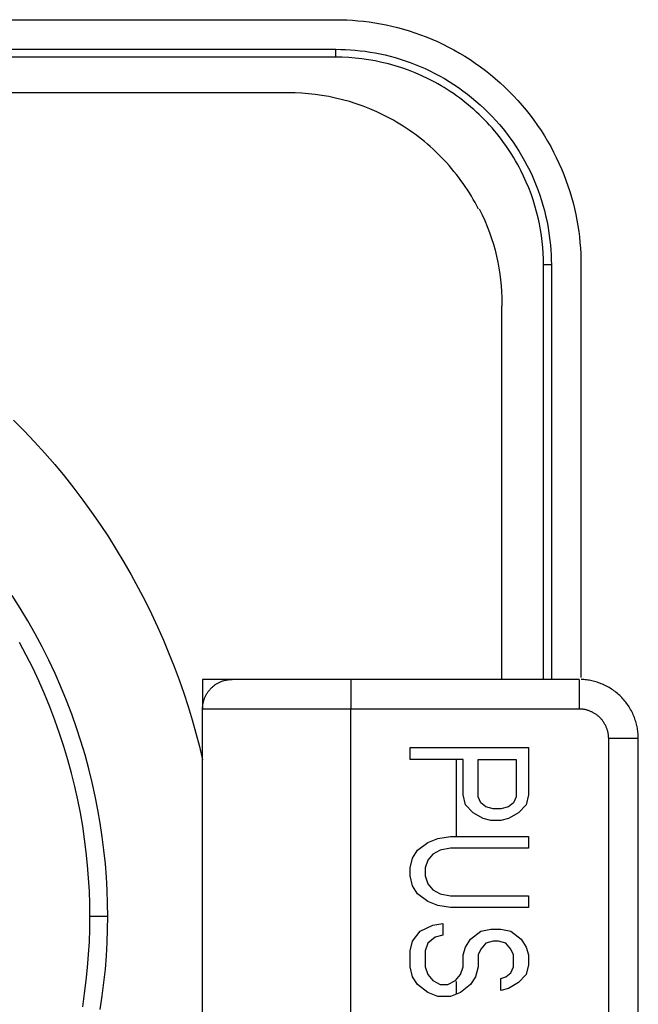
# Model space of a CAD drawing. Header units: millimetres. Extents: x -2637 to -1637, y 678 to 1678.
# Tile 297 of 348: x -1986 to -1975, y 1427 to 1443. Entities that reach past the tile are written whole.
import ezdxf

# ---------------------------------------------------------------- set-up
doc = ezdxf.new("R2010")
doc.units = ezdxf.units.MM
doc.layers.add('Make2D$B.SHOW mini', color=7, linetype='Continuous', true_color=0x000000)

msp = doc.modelspace()

# ---------------------------------------------------------------- linework, layer by layer
at = {"layer": 'Make2D$B.SHOW mini', "color": 18, "lineweight": -3, "true_color": 0x000000}
for points in [[(-2007.717, 1443.289), (-1980.217, 1443.289)], [(-1980.217, 1443.289), (-1980.126, 1443.288), (-1980.033, 1443.285), (-1979.94, 1443.279), (-1979.846, 1443.272), (-1979.751, 1443.262), (-1979.656, 1443.251), (-1979.561, 1443.236), (-1979.465, 1443.22), (-1979.369, 1443.201), (-1979.273, 1443.179), (-1979.177, 1443.156), (-1979.08, 1443.129), (-1978.984, 1443.1), (-1978.888, 1443.069), (-1978.792, 1443.035), (-1978.696, 1442.999), (-1978.601, 1442.96), (-1978.506, 1442.918), (-1978.412, 1442.874), (-1978.319, 1442.827), (-1978.227, 1442.778), (-1978.135, 1442.726), (-1978.045, 1442.672), (-1977.956, 1442.615), (-1977.868, 1442.556), (-1977.781, 1442.494), (-1977.696, 1442.431), (-1977.612, 1442.364), (-1977.53, 1442.296), (-1977.45, 1442.226), (-1977.372, 1442.153), (-1977.295, 1442.078), (-1977.22, 1442.002), (-1977.148, 1441.923), (-1977.077, 1441.843), (-1977.009, 1441.761), (-1976.943, 1441.677), (-1976.879, 1441.592), (-1976.817, 1441.505), (-1976.758, 1441.417), (-1976.701, 1441.328), (-1976.647, 1441.238), (-1976.595, 1441.147), (-1976.546, 1441.054), (-1976.5, 1440.961), (-1976.455, 1440.867), (-1976.414, 1440.772), (-1976.375, 1440.677), (-1976.338, 1440.582), (-1976.304, 1440.486), (-1976.273, 1440.39), (-1976.244, 1440.293), (-1976.218, 1440.197), (-1976.194, 1440.1), (-1976.172, 1440.004), (-1976.154, 1439.908), (-1976.137, 1439.812), (-1976.123, 1439.717), (-1976.111, 1439.622), (-1976.101, 1439.527), (-1976.094, 1439.433), (-1976.089, 1439.34), (-1976.086, 1439.248), (-1976.085, 1439.156)], [(-2007.717, 1442.789), (-1980.217, 1442.789)], [(-1980.217, 1442.656), (-1980.217, 1442.789)], [(-1980.217, 1442.789), (-1980.137, 1442.788), (-1980.055, 1442.785), (-1979.973, 1442.781), (-1979.891, 1442.774), (-1979.808, 1442.766), (-1979.724, 1442.755), (-1979.64, 1442.743), (-1979.556, 1442.728), (-1979.472, 1442.712), (-1979.387, 1442.693), (-1979.302, 1442.672), (-1979.218, 1442.649), (-1979.133, 1442.623), (-1979.048, 1442.596), (-1978.964, 1442.566), (-1978.88, 1442.534), (-1978.796, 1442.499), (-1978.713, 1442.463), (-1978.631, 1442.424), (-1978.549, 1442.383), (-1978.468, 1442.34), (-1978.387, 1442.294), (-1978.308, 1442.247), (-1978.229, 1442.197), (-1978.152, 1442.145), (-1978.076, 1442.091), (-1978.001, 1442.034), (-1977.928, 1441.976), (-1977.855, 1441.916), (-1977.785, 1441.854), (-1977.716, 1441.79), (-1977.648, 1441.725), (-1977.583, 1441.657), (-1977.519, 1441.588), (-1977.457, 1441.518), (-1977.397, 1441.446), (-1977.339, 1441.372), (-1977.283, 1441.297), (-1977.229, 1441.221), (-1977.177, 1441.144), (-1977.127, 1441.066), (-1977.079, 1440.986), (-1977.034, 1440.906), (-1976.99, 1440.825), (-1976.949, 1440.743), (-1976.91, 1440.66), (-1976.874, 1440.577), (-1976.84, 1440.493), (-1976.807, 1440.409), (-1976.778, 1440.325), (-1976.75, 1440.24), (-1976.725, 1440.156), (-1976.702, 1440.071), (-1976.681, 1439.986), (-1976.662, 1439.902), (-1976.645, 1439.817), (-1976.631, 1439.733), (-1976.618, 1439.649), (-1976.608, 1439.565), (-1976.599, 1439.482), (-1976.593, 1439.4), (-1976.588, 1439.318), (-1976.585, 1439.237), (-1976.584, 1439.156)], [(-1980.217, 1442.656), (-2007.717, 1442.656)], [(-1977.099, 1440.745), (-1977.127, 1440.799), (-1977.156, 1440.853), (-1977.187, 1440.907), (-1977.218, 1440.96), (-1977.25, 1441.012), (-1977.283, 1441.065), (-1977.318, 1441.116), (-1977.353, 1441.167), (-1977.389, 1441.218), (-1977.426, 1441.268), (-1977.464, 1441.317), (-1977.503, 1441.366), (-1977.543, 1441.414), (-1977.584, 1441.462), (-1977.626, 1441.508), (-1977.668, 1441.554), (-1977.711, 1441.6), (-1977.756, 1441.644), (-1977.8, 1441.688), (-1977.846, 1441.73), (-1977.893, 1441.772), (-1977.94, 1441.814), (-1977.988, 1441.854), (-1978.036, 1441.893), (-1978.085, 1441.932), (-1978.135, 1441.969), (-1978.185, 1442.006), (-1978.236, 1442.041), (-1978.288, 1442.076), (-1978.34, 1442.11), (-1978.392, 1442.142), (-1978.445, 1442.174), (-1978.498, 1442.205), (-1978.552, 1442.235), (-1978.606, 1442.263), (-1978.661, 1442.291), (-1978.771, 1442.343), (-1978.881, 1442.391), (-1978.993, 1442.435), (-1979.105, 1442.475), (-1979.218, 1442.51), (-1979.331, 1442.542), (-1979.444, 1442.569), (-1979.556, 1442.593), (-1979.669, 1442.613), (-1979.78, 1442.629), (-1979.891, 1442.641), (-1980.001, 1442.649), (-1980.11, 1442.654), (-1980.217, 1442.656)], [(-1981.017, 1442.056), (-2006.917, 1442.056)], [(-1977.81, 1440.09), (-1977.839, 1440.146), (-1977.869, 1440.202), (-1977.9, 1440.257), (-1977.932, 1440.311), (-1977.965, 1440.365), (-1978, 1440.419), (-1978.035, 1440.472), (-1978.071, 1440.525), (-1978.108, 1440.577), (-1978.147, 1440.628), (-1978.186, 1440.679), (-1978.226, 1440.729), (-1978.267, 1440.779), (-1978.309, 1440.828), (-1978.352, 1440.876), (-1978.395, 1440.923), (-1978.44, 1440.969), (-1978.485, 1441.015), (-1978.531, 1441.06), (-1978.578, 1441.104), (-1978.626, 1441.147), (-1978.675, 1441.19), (-1978.724, 1441.231), (-1978.774, 1441.271), (-1978.824, 1441.311), (-1978.875, 1441.35), (-1978.927, 1441.387), (-1978.98, 1441.424), (-1979.033, 1441.459), (-1979.086, 1441.494), (-1979.14, 1441.528), (-1979.194, 1441.56), (-1979.249, 1441.592), (-1979.305, 1441.622), (-1979.36, 1441.652), (-1979.416, 1441.68), (-1979.529, 1441.734), (-1979.643, 1441.784), (-1979.758, 1441.829), (-1979.874, 1441.87), (-1979.99, 1441.906), (-1980.106, 1441.939), (-1980.222, 1441.967), (-1980.338, 1441.991), (-1980.453, 1442.012), (-1980.568, 1442.028), (-1980.682, 1442.04), (-1980.795, 1442.049), (-1980.907, 1442.054), (-1981.017, 1442.056)], [(-1976.717, 1439.156), (-1976.719, 1439.252), (-1976.723, 1439.349), (-1976.729, 1439.447), (-1976.739, 1439.546), (-1976.752, 1439.645), (-1976.767, 1439.745), (-1976.786, 1439.845), (-1976.808, 1439.946), (-1976.833, 1440.047), (-1976.861, 1440.148), (-1976.892, 1440.249), (-1976.927, 1440.349), (-1976.965, 1440.449), (-1977.006, 1440.548), (-1977.051, 1440.647), (-1977.099, 1440.745)], [(-1977.799, 1440.095), (-1977.751, 1439.997), (-1977.706, 1439.898), (-1977.665, 1439.799), (-1977.627, 1439.699), (-1977.592, 1439.599), (-1977.561, 1439.498), (-1977.533, 1439.397), (-1977.508, 1439.296), (-1977.486, 1439.195), (-1977.467, 1439.095), (-1977.452, 1438.995), (-1977.439, 1438.896), (-1977.429, 1438.797), (-1977.423, 1438.699), (-1977.419, 1438.602), (-1977.417, 1438.506)], [(-1976.717, 1432.159), (-1976.717, 1439.156)], [(-1976.717, 1439.156), (-1976.584, 1439.156)], [(-1976.584, 1439.156), (-1976.584, 1432.156)], [(-1976.085, 1439.156), (-1976.085, 1432.189)], [(-1977.417, 1438.506), (-1977.417, 1438.456)], [(-1977.417, 1432.156), (-1977.417, 1438.456)], [(-1985.656, 1436.532), (-1985.476, 1436.349), (-1985.3, 1436.163), (-1985.128, 1435.973), (-1984.961, 1435.78), (-1984.798, 1435.583), (-1984.64, 1435.384), (-1984.487, 1435.182), (-1984.338, 1434.977), (-1984.195, 1434.769), (-1984.056, 1434.56), (-1983.922, 1434.348), (-1983.794, 1434.134), (-1983.67, 1433.918), (-1983.551, 1433.701), (-1983.438, 1433.482), (-1983.329, 1433.262), (-1983.226, 1433.041), (-1983.127, 1432.818), (-1983.034, 1432.595), (-1982.946, 1432.372), (-1982.863, 1432.147), (-1982.785, 1431.923), (-1982.711, 1431.698), (-1982.643, 1431.473), (-1982.58, 1431.248), (-1982.521, 1431.024), (-1982.467, 1430.8)], [(-1984.067, 1428.156), (-1984.07, 1428.376), (-1984.077, 1428.597), (-1984.09, 1428.821), (-1984.107, 1429.046), (-1984.13, 1429.272), (-1984.159, 1429.499), (-1984.193, 1429.728), (-1984.233, 1429.957), (-1984.278, 1430.188), (-1984.329, 1430.418), (-1984.386, 1430.649), (-1984.449, 1430.88), (-1984.519, 1431.111), (-1984.594, 1431.341), (-1984.675, 1431.571), (-1984.762, 1431.8), (-1984.856, 1432.028), (-1984.956, 1432.255), (-1985.061, 1432.48), (-1985.173, 1432.703), (-1985.291, 1432.924), (-1985.415, 1433.143), (-1985.545, 1433.36), (-1985.681, 1433.573)], [(-1984.367, 1428.156), (-1984.37, 1428.369), (-1984.377, 1428.584), (-1984.389, 1428.801), (-1984.406, 1429.019), (-1984.428, 1429.238), (-1984.456, 1429.459), (-1984.489, 1429.68), (-1984.528, 1429.903), (-1984.572, 1430.126), (-1984.621, 1430.35), (-1984.677, 1430.574), (-1984.738, 1430.798), (-1984.805, 1431.021), (-1984.878, 1431.245), (-1984.957, 1431.468), (-1985.041, 1431.69), (-1985.132, 1431.911), (-1985.229, 1432.13), (-1985.331, 1432.349), (-1985.44, 1432.565), (-1985.554, 1432.78)], [(-1982.467, 1431.656), (-1982.467, 1431.667), (-1982.467, 1431.678), (-1982.466, 1431.69), (-1982.465, 1431.701), (-1982.464, 1431.712), (-1982.463, 1431.724), (-1982.461, 1431.735), (-1982.459, 1431.747), (-1982.457, 1431.759), (-1982.454, 1431.77), (-1982.451, 1431.782), (-1982.448, 1431.794), (-1982.444, 1431.805), (-1982.441, 1431.817), (-1982.437, 1431.828), (-1982.432, 1431.84), (-1982.427, 1431.852), (-1982.422, 1431.863), (-1982.417, 1431.874), (-1982.411, 1431.886), (-1982.405, 1431.897), (-1982.399, 1431.908), (-1982.393, 1431.919), (-1982.386, 1431.93), (-1982.379, 1431.94), (-1982.371, 1431.951), (-1982.363, 1431.961), (-1982.355, 1431.971), (-1982.347, 1431.981), (-1982.339, 1431.991), (-1982.33, 1432), (-1982.321, 1432.01), (-1982.312, 1432.019), (-1982.302, 1432.027), (-1982.292, 1432.036), (-1982.282, 1432.044), (-1982.272, 1432.052), (-1982.262, 1432.06), (-1982.252, 1432.067), (-1982.241, 1432.075), (-1982.23, 1432.081), (-1982.219, 1432.088), (-1982.208, 1432.094), (-1982.197, 1432.1), (-1982.186, 1432.106), (-1982.174, 1432.111), (-1982.163, 1432.116), (-1982.151, 1432.121), (-1982.14, 1432.125), (-1982.128, 1432.129), (-1982.117, 1432.133), (-1982.105, 1432.137), (-1982.093, 1432.14), (-1982.082, 1432.143), (-1982.07, 1432.145), (-1982.058, 1432.148), (-1982.047, 1432.15), (-1982.035, 1432.151), (-1982.024, 1432.153), (-1982.012, 1432.154), (-1982.001, 1432.155), (-1981.99, 1432.156), (-1981.978, 1432.156), (-1981.967, 1432.156)], [(-1981.967, 1432.156), (-1982.467, 1432.156)], [(-1982.467, 1432.156), (-1982.467, 1431.656)], [(-1979.967, 1432.156), (-1981.967, 1432.156)], [(-1976.117, 1432.156), (-1979.967, 1432.156)], [(-1979.967, 1432.156), (-1979.967, 1432.156), (-1979.967, 1432.156), (-1979.967, 1432.156), (-1979.967, 1432.156), (-1979.967, 1432.154), (-1979.967, 1432.148), (-1979.967, 1432.121), (-1979.967, 1432.01), (-1979.967, 1431.656)], [(-1976.117, 1432.156), (-1976.117, 1432.156), (-1976.117, 1432.156), (-1976.117, 1432.156), (-1976.117, 1432.156), (-1976.117, 1432.154), (-1976.117, 1432.148), (-1976.117, 1432.121), (-1976.117, 1432.01), (-1976.117, 1431.656)], [(-1975.117, 1431.156), (-1975.117, 1431.178), (-1975.118, 1431.199), (-1975.119, 1431.221), (-1975.121, 1431.244), (-1975.123, 1431.266), (-1975.126, 1431.288), (-1975.129, 1431.311), (-1975.133, 1431.333), (-1975.137, 1431.356), (-1975.142, 1431.378), (-1975.148, 1431.401), (-1975.154, 1431.424), (-1975.16, 1431.447), (-1975.168, 1431.469), (-1975.175, 1431.492), (-1975.184, 1431.515), (-1975.193, 1431.537), (-1975.202, 1431.559), (-1975.212, 1431.582), (-1975.223, 1431.604), (-1975.234, 1431.626), (-1975.246, 1431.647), (-1975.259, 1431.669), (-1975.272, 1431.69), (-1975.285, 1431.711), (-1975.299, 1431.731), (-1975.314, 1431.752), (-1975.329, 1431.772), (-1975.345, 1431.791), (-1975.361, 1431.811), (-1975.378, 1431.829), (-1975.395, 1431.848), (-1975.413, 1431.866), (-1975.431, 1431.883), (-1975.449, 1431.9), (-1975.468, 1431.917), (-1975.488, 1431.933), (-1975.508, 1431.949), (-1975.528, 1431.964), (-1975.548, 1431.978), (-1975.569, 1431.992), (-1975.59, 1432.006), (-1975.611, 1432.018), (-1975.632, 1432.031), (-1975.654, 1432.042), (-1975.676, 1432.053), (-1975.698, 1432.064), (-1975.721, 1432.074), (-1975.743, 1432.083), (-1975.765, 1432.092), (-1975.788, 1432.1), (-1975.811, 1432.108), (-1975.833, 1432.115), (-1975.856, 1432.121), (-1975.879, 1432.127), (-1975.902, 1432.132), (-1975.924, 1432.137), (-1975.947, 1432.141), (-1975.969, 1432.145), (-1975.992, 1432.148), (-1976.014, 1432.151), (-1976.036, 1432.153), (-1976.058, 1432.154), (-1976.08, 1432.155)], [(-1982.467, 1424.656), (-1982.467, 1431.656)], [(-1979.967, 1431.656), (-1981.735, 1431.656), (-1982.292, 1431.656), (-1982.426, 1431.656), (-1982.457, 1431.656), (-1982.465, 1431.656), (-1982.467, 1431.656), (-1982.467, 1431.656), (-1982.467, 1431.656), (-1982.467, 1431.656)], [(-1976.117, 1431.656), (-1979.967, 1431.656)], [(-1979.967, 1424.656), (-1979.967, 1431.656)], [(-1975.617, 1431.156), (-1975.617, 1431.167), (-1975.618, 1431.178), (-1975.618, 1431.19), (-1975.619, 1431.201), (-1975.62, 1431.212), (-1975.622, 1431.224), (-1975.624, 1431.235), (-1975.626, 1431.247), (-1975.628, 1431.259), (-1975.63, 1431.27), (-1975.633, 1431.282), (-1975.637, 1431.294), (-1975.64, 1431.305), (-1975.644, 1431.317), (-1975.648, 1431.328), (-1975.652, 1431.34), (-1975.657, 1431.352), (-1975.662, 1431.363), (-1975.667, 1431.374), (-1975.673, 1431.386), (-1975.679, 1431.397), (-1975.685, 1431.408), (-1975.692, 1431.419), (-1975.699, 1431.43), (-1975.706, 1431.44), (-1975.713, 1431.451), (-1975.721, 1431.461), (-1975.729, 1431.471), (-1975.737, 1431.481), (-1975.746, 1431.491), (-1975.755, 1431.5), (-1975.764, 1431.51), (-1975.773, 1431.519), (-1975.782, 1431.527), (-1975.792, 1431.536), (-1975.802, 1431.544), (-1975.812, 1431.552), (-1975.823, 1431.56), (-1975.833, 1431.567), (-1975.844, 1431.575), (-1975.854, 1431.581), (-1975.865, 1431.588), (-1975.876, 1431.594), (-1975.888, 1431.6), (-1975.899, 1431.606), (-1975.91, 1431.611), (-1975.922, 1431.616), (-1975.933, 1431.621), (-1975.945, 1431.625), (-1975.956, 1431.629), (-1975.968, 1431.633), (-1975.98, 1431.637), (-1975.991, 1431.64), (-1976.003, 1431.643), (-1976.015, 1431.645), (-1976.026, 1431.648), (-1976.038, 1431.65), (-1976.049, 1431.651), (-1976.061, 1431.653), (-1976.072, 1431.654), (-1976.084, 1431.655), (-1976.095, 1431.656), (-1976.106, 1431.656), (-1976.117, 1431.656)], [(-1975.117, 1431.156), (-1975.117, 1431.156), (-1975.117, 1431.156), (-1975.117, 1431.156), (-1975.118, 1431.156), (-1975.119, 1431.156), (-1975.126, 1431.156), (-1975.152, 1431.156), (-1975.264, 1431.156), (-1975.617, 1431.156)], [(-1975.617, 1425.156), (-1975.617, 1431.156)], [(-1975.117, 1425.156), (-1975.117, 1431.156)], [(-1978.967, 1431.006), (-1976.967, 1431.006)], [(-1978.967, 1430.806), (-1978.967, 1431.006)], [(-1976.967, 1431.006), (-1976.967, 1430.206)], [(-1978.074, 1430.806), (-1978.967, 1430.806)], [(-1978.182, 1429.506), (-1978.182, 1430.806)], [(-1978.074, 1430.206), (-1978.074, 1430.806)], [(-1977.818, 1430.806), (-1977.18, 1430.806)], [(-1977.818, 1430.173), (-1977.818, 1430.806)], [(-1977.18, 1430.806), (-1977.18, 1430.173)], [(-1978.031, 1430.039), (-1978.074, 1430.206)], [(-1977.776, 1430.073), (-1977.818, 1430.173)], [(-1977.18, 1430.173), (-1977.223, 1430.073)], [(-1976.967, 1430.206), (-1977.01, 1430.039)], [(-1977.903, 1429.906), (-1978.031, 1430.039)], [(-1977.691, 1430.006), (-1977.776, 1430.073)], [(-1977.563, 1429.973), (-1977.691, 1430.006)], [(-1977.308, 1430.006), (-1977.435, 1429.973)], [(-1977.223, 1430.073), (-1977.308, 1430.006)], [(-1977.01, 1430.039), (-1977.137, 1429.906)], [(-1977.733, 1429.806), (-1977.903, 1429.906)], [(-1977.435, 1429.973), (-1977.563, 1429.973)], [(-1977.137, 1429.906), (-1977.308, 1429.806)], [(-1977.606, 1429.773), (-1977.733, 1429.806)], [(-1977.435, 1429.773), (-1977.606, 1429.773)], [(-1977.308, 1429.806), (-1977.435, 1429.773)], [(-1978.499, 1429.473), (-1978.286, 1429.506)], [(-1978.286, 1429.506), (-1976.967, 1429.506)], [(-1976.967, 1429.506), (-1976.967, 1429.306)], [(-1978.84, 1429.273), (-1978.669, 1429.406)], [(-1978.669, 1429.406), (-1978.499, 1429.473)], [(-1978.925, 1429.139), (-1978.84, 1429.273)], [(-1978.584, 1429.206), (-1978.669, 1429.106)], [(-1978.457, 1429.273), (-1978.584, 1429.206)], [(-1978.286, 1429.306), (-1978.457, 1429.273)], [(-1976.967, 1429.306), (-1978.286, 1429.306)], [(-1978.967, 1428.973), (-1978.925, 1429.139)], [(-1978.669, 1429.106), (-1978.712, 1428.973)], [(-1978.967, 1428.839), (-1978.967, 1428.973)], [(-1978.925, 1428.673), (-1978.967, 1428.839)], [(-1978.712, 1428.973), (-1978.712, 1428.839)], [(-1978.712, 1428.839), (-1978.669, 1428.706)], [(-1978.84, 1428.539), (-1978.925, 1428.673)], [(-1978.669, 1428.706), (-1978.584, 1428.606)], [(-1978.669, 1428.406), (-1978.84, 1428.539)], [(-1978.584, 1428.606), (-1978.457, 1428.539)], [(-1978.457, 1428.539), (-1978.286, 1428.506)], [(-1978.286, 1428.506), (-1976.967, 1428.506)], [(-1976.967, 1428.506), (-1976.967, 1428.306)], [(-1978.499, 1428.339), (-1978.669, 1428.406)], [(-1978.286, 1428.306), (-1978.499, 1428.339)], [(-1984.489, 1426.632), (-1984.456, 1426.853), (-1984.428, 1427.074), (-1984.406, 1427.293), (-1984.389, 1427.511), (-1984.377, 1427.728), (-1984.37, 1427.943), (-1984.367, 1428.156)], [(-1984.067, 1428.156), (-1984.367, 1428.156)], [(-1984.193, 1426.584), (-1984.159, 1426.813), (-1984.13, 1427.04), (-1984.107, 1427.266), (-1984.09, 1427.491), (-1984.077, 1427.715), (-1984.07, 1427.936), (-1984.067, 1428.156)], [(-1976.967, 1428.306), (-1978.286, 1428.306)], [(-1978.797, 1427.906), (-1978.584, 1428.006)], [(-1978.584, 1428.006), (-1978.414, 1428.039)], [(-1978.414, 1428.039), (-1978.414, 1427.839)], [(-1978.925, 1427.739), (-1978.797, 1427.906)], [(-1978.414, 1427.839), (-1978.542, 1427.806)], [(-1977.946, 1427.773), (-1977.776, 1427.906)], [(-1977.776, 1427.906), (-1977.606, 1427.939)], [(-1977.606, 1427.939), (-1977.435, 1427.939)], [(-1977.435, 1427.939), (-1977.265, 1427.906)], [(-1977.265, 1427.906), (-1977.095, 1427.773)], [(-1978.967, 1427.573), (-1978.925, 1427.739)], [(-1978.669, 1427.706), (-1978.712, 1427.573)], [(-1978.542, 1427.806), (-1978.669, 1427.706)], [(-1978.031, 1427.639), (-1977.946, 1427.773)], [(-1977.691, 1427.706), (-1977.776, 1427.606)], [(-1977.563, 1427.739), (-1977.691, 1427.706)], [(-1977.478, 1427.739), (-1977.563, 1427.739)], [(-1977.35, 1427.706), (-1977.478, 1427.739)], [(-1977.265, 1427.606), (-1977.35, 1427.706)], [(-1977.095, 1427.773), (-1977.01, 1427.639)], [(-1978.967, 1427.306), (-1978.967, 1427.573)], [(-1978.712, 1427.573), (-1978.712, 1427.306)], [(-1978.074, 1427.506), (-1978.031, 1427.639)], [(-1978.074, 1427.306), (-1978.074, 1427.506)], [(-1977.776, 1427.606), (-1977.818, 1427.506)], [(-1977.818, 1427.506), (-1977.818, 1427.306)], [(-1977.223, 1427.506), (-1977.265, 1427.606)], [(-1977.223, 1427.306), (-1977.223, 1427.506)], [(-1977.01, 1427.639), (-1976.967, 1427.506)], [(-1976.967, 1427.506), (-1976.967, 1427.339)], [(-1976.967, 1427.339), (-1977.01, 1427.173)], [(-1978.925, 1427.139), (-1978.967, 1427.306)], [(-1978.712, 1427.306), (-1978.669, 1427.173)], [(-1978.669, 1427.173), (-1978.584, 1427.073)], [(-1978.201, 1427.073), (-1978.116, 1427.173)], [(-1978.116, 1427.173), (-1978.074, 1427.306)], [(-1977.818, 1427.306), (-1977.861, 1427.139)], [(-1977.35, 1427.139), (-1977.265, 1427.206)], [(-1977.265, 1427.206), (-1977.223, 1427.306)], [(-1977.01, 1427.173), (-1977.137, 1427.039)], [(-1978.84, 1427.006), (-1978.925, 1427.139)], [(-1978.669, 1426.873), (-1978.84, 1427.006)], [(-1978.584, 1427.073), (-1978.457, 1427.006)], [(-1978.457, 1427.006), (-1978.329, 1427.006)], [(-1978.329, 1427.006), (-1978.201, 1427.073)], [(-1978.182, 1426.853), (-1978.182, 1427.06)], [(-1977.946, 1427.006), (-1978.116, 1426.873)], [(-1977.861, 1427.139), (-1977.946, 1427.006)], [(-1977.435, 1427.106), (-1977.35, 1427.139)], [(-1977.435, 1426.906), (-1977.435, 1427.106)], [(-1977.137, 1427.039), (-1977.308, 1426.939)], [(-1978.499, 1426.806), (-1978.669, 1426.873)], [(-1978.116, 1426.873), (-1978.286, 1426.806)], [(-1977.308, 1426.939), (-1977.435, 1426.906)], [(-1978.286, 1426.806), (-1978.499, 1426.806)]]:
    msp.add_lwpolyline(points, dxfattribs=at)

doc.saveas('drawing.dxf')
